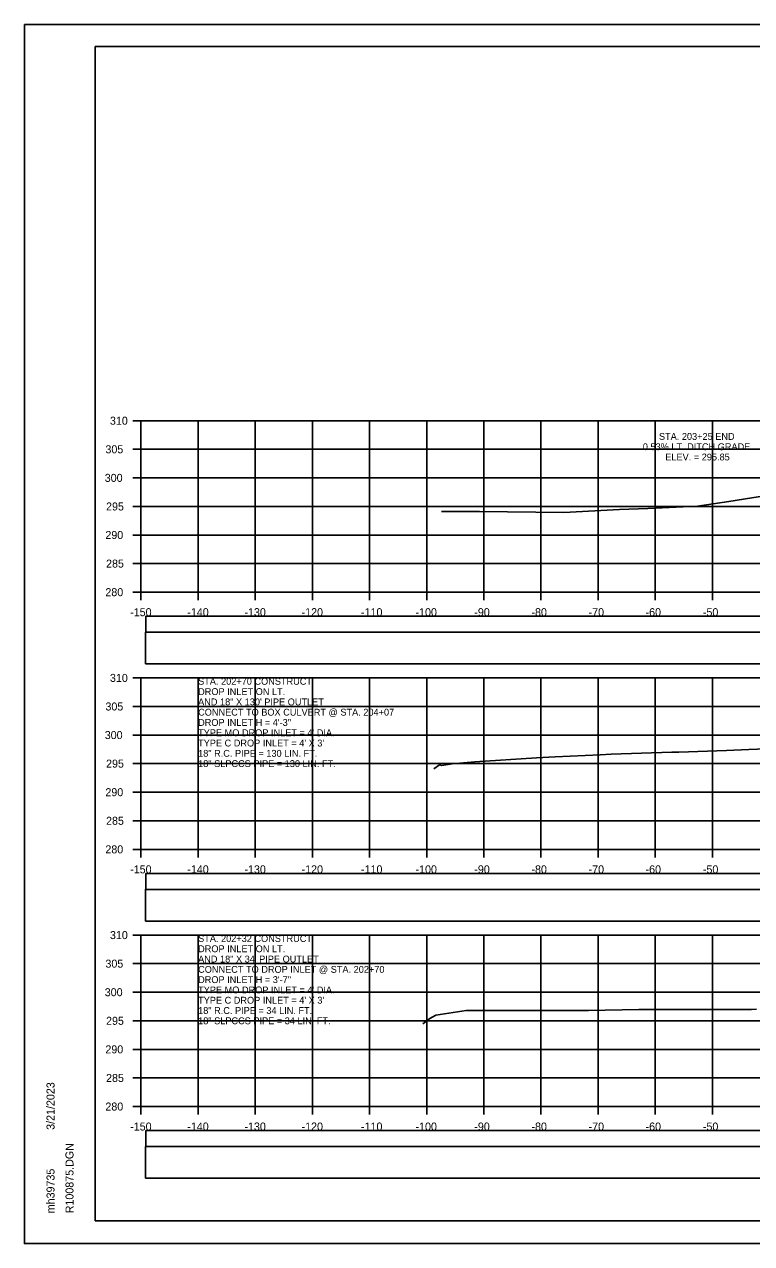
# Model space of a CAD drawing. Extents: x 1368122 to 1710785, y 373130 to 557566.
# Drawn here: x 1369851.8 to 1369979.1, y 373557 to 373770.3 of the extents above; entities that cross this region are included whole.
import ezdxf

# ---------------------------------------------------------------- set-up
doc = ezdxf.new("R2010")
doc.units = 0
for name, color, linetype in [('R_Axis', 7, 'Continuous'), ('R_Axis Annot', 7, 'Continuous'), ('R_Border', 7, 'Continuous'), ('R_Exist Surface', 7, 'Continuous'), ('R_Grid', 7, 'Continuous'), ('R_No Plot', 7, 'Continuous'), ('R_Water Annot', 7, 'Continuous'), ('R_Xsect Elev', 7, 'Continuous')]:
    doc.layers.add(name, color=color, linetype=linetype)

msp = doc.modelspace()

# ---------------------------------------------------------------- linework, layer by layer
for points in [[(1369873.09, 373663.98), (1370171.39, 373663.98), (1370171.39, 373666.79), (1369873.09, 373666.79)], [(1369873.03, 373658.45), (1370171.45, 373658.45), (1370171.45, 373663.98), (1369873.03, 373663.98)], [(1369873.09, 373618.98), (1370171.39, 373618.98), (1370171.39, 373621.79), (1369873.09, 373621.79)], [(1369873.03, 373613.45), (1370171.45, 373613.45), (1370171.45, 373618.98), (1369873.03, 373618.98)], [(1369873.09, 373573.98), (1370171.39, 373573.98), (1370171.39, 373576.79), (1369873.09, 373576.79)], [(1369873.03, 373568.45), (1370171.45, 373568.45), (1370171.45, 373573.98), (1369873.03, 373573.98)]]:
    msp.add_lwpolyline(points, close=True)
at = {"layer": 'R_Axis'}
for p, q in [((1369870.84, 373700.99), (1369872.24, 373700.99)), ((1369872.24, 373670.99), (1369872.24, 373700.99)), ((1369870.84, 373695.99), (1369872.24, 373695.99)), ((1369870.84, 373690.99), (1369872.24, 373690.99)), ((1369870.84, 373685.99), (1369872.24, 373685.99)), ((1369870.84, 373680.99), (1369872.24, 373680.99)), ((1369870.84, 373675.99), (1369872.24, 373675.99)), ((1369870.84, 373670.99), (1369872.24, 373670.99)), ((1369872.24, 373670.99), (1370172.24, 373670.99)), ((1369872.24, 373669.59), (1369872.24, 373670.99)), ((1369882.24, 373669.59), (1369882.24, 373670.99)), ((1369892.24, 373669.59), (1369892.24, 373670.99)), ((1369902.24, 373669.59), (1369902.24, 373670.99)), ((1369912.24, 373669.59), (1369912.24, 373670.99)), ((1369922.24, 373669.59), (1369922.24, 373670.99)), ((1369932.24, 373669.59), (1369932.24, 373670.99)), ((1369942.24, 373669.59), (1369942.24, 373670.99)), ((1369952.24, 373669.59), (1369952.24, 373670.99)), ((1369962.24, 373669.59), (1369962.24, 373670.99)), ((1369972.24, 373669.59), (1369972.24, 373670.99)), ((1369870.84, 373655.99), (1369872.24, 373655.99)), ((1369872.24, 373625.99), (1369872.24, 373655.99)), ((1369870.84, 373650.99), (1369872.24, 373650.99)), ((1369870.84, 373645.99), (1369872.24, 373645.99)), ((1369870.84, 373640.99), (1369872.24, 373640.99)), ((1369870.84, 373635.99), (1369872.24, 373635.99)), ((1369870.84, 373630.99), (1369872.24, 373630.99)), ((1369870.84, 373625.99), (1369872.24, 373625.99)), ((1369872.24, 373625.99), (1370172.24, 373625.99)), ((1369872.24, 373624.59), (1369872.24, 373625.99)), ((1369882.24, 373624.59), (1369882.24, 373625.99)), ((1369892.24, 373624.59), (1369892.24, 373625.99)), ((1369902.24, 373624.59), (1369902.24, 373625.99)), ((1369912.24, 373624.59), (1369912.24, 373625.99)), ((1369922.24, 373624.59), (1369922.24, 373625.99)), ((1369932.24, 373624.59), (1369932.24, 373625.99)), ((1369942.24, 373624.59), (1369942.24, 373625.99)), ((1369952.24, 373624.59), (1369952.24, 373625.99)), ((1369962.24, 373624.59), (1369962.24, 373625.99)), ((1369972.24, 373624.59), (1369972.24, 373625.99)), ((1369870.84, 373610.99), (1369872.24, 373610.99)), ((1369872.24, 373580.99), (1369872.24, 373610.99)), ((1369870.84, 373605.99), (1369872.24, 373605.99)), ((1369870.84, 373600.99), (1369872.24, 373600.99)), ((1369870.84, 373595.99), (1369872.24, 373595.99)), ((1369870.84, 373590.99), (1369872.24, 373590.99)), ((1369870.84, 373585.99), (1369872.24, 373585.99)), ((1369870.84, 373580.99), (1369872.24, 373580.99)), ((1369872.24, 373580.99), (1370172.24, 373580.99)), ((1369872.24, 373579.59), (1369872.24, 373580.99)), ((1369882.24, 373579.59), (1369882.24, 373580.99)), ((1369892.24, 373579.59), (1369892.24, 373580.99)), ((1369902.24, 373579.59), (1369902.24, 373580.99)), ((1369912.24, 373579.59), (1369912.24, 373580.99)), ((1369922.24, 373579.59), (1369922.24, 373580.99)), ((1369932.24, 373579.59), (1369932.24, 373580.99)), ((1369942.24, 373579.59), (1369942.24, 373580.99)), ((1369952.24, 373579.59), (1369952.24, 373580.99)), ((1369962.24, 373579.59), (1369962.24, 373580.99)), ((1369972.24, 373579.59), (1369972.24, 373580.99))]:
    msp.add_line(p, q, dxfattribs=at)
at = {"layer": 'R_Border'}
for p, q in [((1369864.24, 373766.45), (1370180.42, 373766.45)), ((1369864.24, 373560.99), (1369864.24, 373766.45)), ((1369864.24, 373560.99), (1369864.24, 373560.99)), ((1370180.42, 373560.99), (1369864.24, 373560.99))]:
    msp.add_line(p, q, dxfattribs=at)
at = {"layer": 'R_Exist Surface'}
for points in [[(1369924.83, 373685.11), (1369931.46, 373685.1), (1369946.23, 373684.93), (1369955.98, 373685.43), (1369960.95, 373685.61), (1369969.62, 373686.03), (1369975.14, 373686.87), (1369983.15, 373688.14)], [(1369923.5, 373640.07), (1369924.48, 373640.76), (1369924.87, 373640.66), (1369926.71, 373640.97), (1369930.66, 373641.28), (1369941.45, 373642.02), (1369944.71, 373642.16), (1369952.59, 373642.52), (1369954.55, 373642.64), (1369965.13, 373642.98), (1369965.54, 373642.98), (1369965.78, 373642.98), (1369966.39, 373643), (1369974.69, 373643.29), (1369978.61, 373643.46), (1369984.65, 373643.68)], [(1369921.54, 373595.48), (1369922.8, 373596.38), (1369923.85, 373596.95), (1369929.13, 373597.8), (1369940.57, 373597.82), (1369950.57, 373597.79), (1369959.38, 373597.99), (1369977.69, 373597.97), (1369979.08, 373597.97), (1369979.96, 373598.05)]]:
    msp.add_lwpolyline(points, dxfattribs=at)
at = {"layer": 'R_Grid'}
for p, q in [((1369872.24, 373700.99), (1370172.24, 373700.99)), ((1369872.24, 373670.99), (1369872.24, 373700.99)), ((1369882.24, 373670.99), (1369882.24, 373700.99)), ((1369892.24, 373670.99), (1369892.24, 373700.99)), ((1369902.24, 373670.99), (1369902.24, 373700.99)), ((1369912.24, 373670.99), (1369912.24, 373700.99)), ((1369922.24, 373670.99), (1369922.24, 373700.99)), ((1369932.24, 373670.99), (1369932.24, 373700.99)), ((1369942.24, 373670.99), (1369942.24, 373700.99)), ((1369952.24, 373670.99), (1369952.24, 373700.99)), ((1369962.24, 373670.99), (1369962.24, 373700.99)), ((1369972.24, 373670.99), (1369972.24, 373700.99)), ((1369872.24, 373695.99), (1370172.24, 373695.99)), ((1369872.24, 373690.99), (1370172.24, 373690.99)), ((1369872.24, 373685.99), (1370172.24, 373685.99)), ((1369872.24, 373680.99), (1370172.24, 373680.99)), ((1369872.24, 373675.99), (1370172.24, 373675.99)), ((1369872.24, 373670.99), (1370172.24, 373670.99)), ((1369872.24, 373655.99), (1370172.24, 373655.99)), ((1369872.24, 373625.99), (1369872.24, 373655.99)), ((1369882.24, 373625.99), (1369882.24, 373655.99)), ((1369892.24, 373625.99), (1369892.24, 373655.99)), ((1369902.24, 373625.99), (1369902.24, 373655.99)), ((1369912.24, 373625.99), (1369912.24, 373655.99)), ((1369922.24, 373625.99), (1369922.24, 373655.99)), ((1369932.24, 373625.99), (1369932.24, 373655.99)), ((1369942.24, 373625.99), (1369942.24, 373655.99)), ((1369952.24, 373625.99), (1369952.24, 373655.99)), ((1369962.24, 373625.99), (1369962.24, 373655.99)), ((1369972.24, 373625.99), (1369972.24, 373655.99)), ((1369872.24, 373650.99), (1370172.24, 373650.99)), ((1369872.24, 373645.99), (1370172.24, 373645.99)), ((1369872.24, 373640.99), (1370172.24, 373640.99)), ((1369872.24, 373635.99), (1370172.24, 373635.99)), ((1369872.24, 373630.99), (1370172.24, 373630.99)), ((1369872.24, 373625.99), (1370172.24, 373625.99)), ((1369872.24, 373610.99), (1370172.24, 373610.99)), ((1369872.24, 373580.99), (1369872.24, 373610.99)), ((1369882.24, 373580.99), (1369882.24, 373610.99)), ((1369892.24, 373580.99), (1369892.24, 373610.99)), ((1369902.24, 373580.99), (1369902.24, 373610.99)), ((1369912.24, 373580.99), (1369912.24, 373610.99)), ((1369922.24, 373580.99), (1369922.24, 373610.99)), ((1369932.24, 373580.99), (1369932.24, 373610.99)), ((1369942.24, 373580.99), (1369942.24, 373610.99)), ((1369952.24, 373580.99), (1369952.24, 373610.99)), ((1369962.24, 373580.99), (1369962.24, 373610.99)), ((1369972.24, 373580.99), (1369972.24, 373610.99)), ((1369872.24, 373605.99), (1370172.24, 373605.99)), ((1369872.24, 373600.99), (1370172.24, 373600.99)), ((1369872.24, 373595.99), (1370172.24, 373595.99)), ((1369872.24, 373590.99), (1370172.24, 373590.99)), ((1369872.24, 373585.99), (1370172.24, 373585.99)), ((1369872.24, 373580.99), (1370172.24, 373580.99))]:
    msp.add_line(p, q, dxfattribs=at)
at = {"layer": 'R_No Plot'}
for p, q in [((1369851.84, 373770.34), (1370185.17, 373770.34)), ((1369851.84, 373557.01), (1370185.17, 373557.01))]:
    msp.add_line(p, q, dxfattribs=at)
for points in [[(1369851.83, 373770.34), (1370185.17, 373770.34), (1370185.17, 373557), (1369851.83, 373557)], [(1370098.16, 373766.45), (1370117.78, 373766.45), (1370117.78, 373756.57), (1370133.89, 373756.57), (1370157.09, 373756.57), (1370157.21, 373728.41), (1370180.42, 373728.41), (1370180.42, 373560.99), (1369864.24, 373560.99), (1369864.24, 373766.45)]]:
    msp.add_lwpolyline(points, close=True, dxfattribs=at)

# ---------------------------------------------------------------- texts
at = {"layer": 'R_Axis Annot'}
for s, p in [('310', (1369866.81, 373700.29)), ('305', (1369866.02, 373695.29)), ('300', (1369865.9, 373690.29)), ('295', (1369866.13, 373685.29)), ('290', (1369866.01, 373680.29)), ('285', (1369866.13, 373675.29)), ('280', (1369866.01, 373670.29)), ('-150', (1369870.35, 373666.79)), ('-140', (1369880.35, 373666.79)), ('-130', (1369890.35, 373666.79)), ('-120', (1369900.35, 373666.79)), ('-110', (1369910.75, 373666.79)), ('-100', (1369920.29, 373666.79)), ('-90', (1369930.58, 373666.79)), ('-80', (1369940.58, 373666.79)), ('-70', (1369950.58, 373666.79)), ('-60', (1369960.55, 373666.79)), ('-50', (1369970.58, 373666.79)), ('310', (1369866.81, 373655.29)), ('305', (1369866.02, 373650.29)), ('300', (1369865.9, 373645.29)), ('295', (1369866.13, 373640.29)), ('290', (1369866.01, 373635.29)), ('285', (1369866.13, 373630.29)), ('280', (1369866.01, 373625.29)), ('-150', (1369870.35, 373621.79)), ('-140', (1369880.35, 373621.79)), ('-130', (1369890.35, 373621.79)), ('-120', (1369900.35, 373621.79)), ('-110', (1369910.75, 373621.79)), ('-100', (1369920.29, 373621.79)), ('-90', (1369930.58, 373621.79)), ('-80', (1369940.58, 373621.79)), ('-70', (1369950.58, 373621.79)), ('-60', (1369960.55, 373621.79)), ('-50', (1369970.58, 373621.79)), ('310', (1369866.81, 373610.29)), ('305', (1369866.02, 373605.29)), ('300', (1369865.9, 373600.29)), ('295', (1369866.13, 373595.29)), ('290', (1369866.01, 373590.29)), ('285', (1369866.13, 373585.29)), ('280', (1369866.01, 373580.29)), ('-150', (1369870.35, 373576.79)), ('-140', (1369880.35, 373576.79)), ('-130', (1369890.35, 373576.79)), ('-120', (1369900.35, 373576.79)), ('-110', (1369910.75, 373576.79)), ('-100', (1369920.29, 373576.79)), ('-90', (1369930.58, 373576.79)), ('-80', (1369940.58, 373576.79)), ('-70', (1369950.58, 373576.79)), ('-60', (1369960.55, 373576.79)), ('-50', (1369970.58, 373576.79))]:
    msp.add_text(s, height=1.4, dxfattribs=at).set_placement(p)
at = {"layer": 'R_Border'}
for s, p in [('3/21/2023', (1369857.11, 373576.91)), ('R100875.DGN', (1369860.43, 373562.31)), ('mh39735', (1369857.11, 373562.31))]:
    msp.add_text(s, height=1.4, rotation=90, dxfattribs=at).set_placement(p)
at = {"layer": 'R_Water Annot'}
for s, p in [('STA. 202+70 CONSTRUCT', (1369882.24, 373654.79)), ('AND 18" X 130\' PIPE OUTLET', (1369882.24, 373651.19)), ('DROP INLET ON LT.', (1369882.24, 373652.99)), ('CONNECT TO BOX CULVERT @ STA. 204+07', (1369882.24, 373649.39)), ('DROP INLET H = 4\'-3"', (1369882.24, 373647.59)), ("TYPE MO DROP INLET = 4' DIA.", (1369882.24, 373645.79)), ("TYPE C DROP INLET = 4' X 3'", (1369882.24, 373643.99)), ('18" R.C. PIPE = 130 LIN. FT.', (1369882.24, 373642.19)), ('18" SLPCCS PIPE = 130 LIN. FT.', (1369882.24, 373640.39)), ('STA. 202+32 CONSTRUCT', (1369882.24, 373609.79)), ('DROP INLET ON LT.', (1369882.24, 373607.99)), ('AND 18" X 34\' PIPE OUTLET', (1369882.24, 373606.19)), ('CONNECT TO DROP INLET @ STA. 202+70', (1369882.24, 373604.39)), ('DROP INLET H = 3\'-7"', (1369882.24, 373602.59)), ("TYPE MO DROP INLET = 4' DIA.", (1369882.24, 373600.79)), ("TYPE C DROP INLET = 4' X 3'", (1369882.24, 373598.99)), ('18" R.C. PIPE = 34 LIN. FT.', (1369882.24, 373597.19)), ('18" SLPCCS PIPE = 34 LIN. FT.', (1369882.24, 373595.39))]:
    msp.add_text(s, height=1.2, dxfattribs=at).set_placement(p)
at = {"layer": 'R_Xsect Elev'}
for s, p in [('STA. 203+25 END ', (1369962.89, 373697.64)), ('0.53% LT. DITCH GRADE', (1369960.07, 373695.84)), ('ELEV. = 295.85', (1369964, 373694.04))]:
    msp.add_text(s, height=1.2, dxfattribs=at).set_placement(p)

doc.saveas('drawing.dxf')
